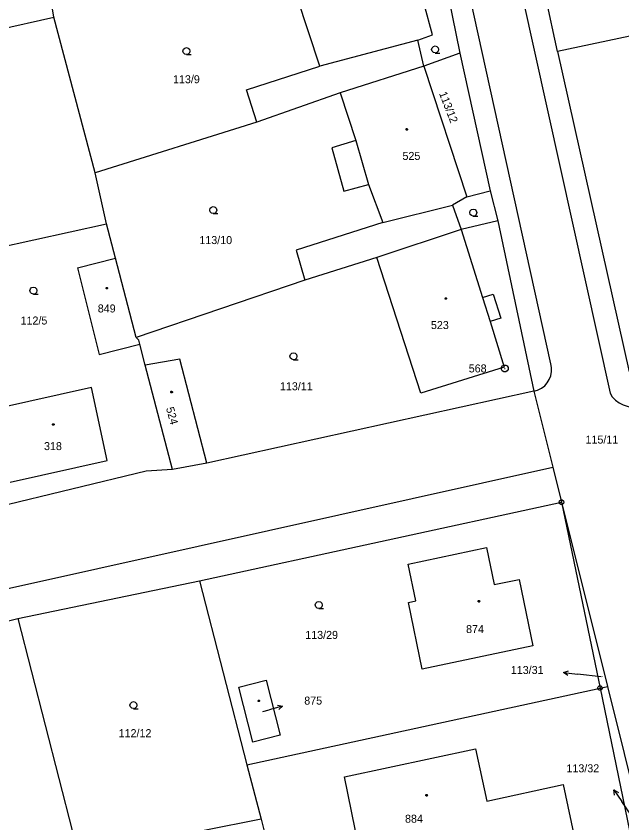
# Model space of a CAD drawing. Extents: x -757994 to -755874, y -1047691 to -1046119.
# Drawn here: x -756409.1 to -756344.8, y -1047037.4 to -1046951.8 of the extents above; entities that cross this region are included whole.
import ezdxf

# ---------------------------------------------------------------- set-up
doc = ezdxf.new("R2010")
doc.units = 0
doc.layers.add('katastrální mapa', color=7, linetype='Continuous')

msp = doc.modelspace()

# ---------------------------------------------------------------- linework, layer by layer
at = {"layer": 'katastrální mapa'}
for p, q in [((-756352.31, -1046988.69), (-756374.35, -1046888.59)), ((-756368.81, -1046888.76), (-756346.03, -1046991.81)), ((-756351.61, -1046955.54), (-756357.39, -1046928.78)), ((-756365.56, -1046938.21), (-756361.96, -1046955.74)), ((-756376.83, -1046957.1), (-756381.41, -1046943.28)), ((-756325.22, -1046949.93), (-756351.61, -1046955.54)), ((-756364.88, -1046953.79), (-756365.76, -1046950.54)), ((-756405.07, -1046951.9), (-756405.21, -1046951.01)), ((-756421.78, -1046955.61), (-756405.07, -1046951.9)), ((-756400.69, -1046968.43), (-756405.07, -1046951.9)), ((-756366.44, -1046954.34), (-756364.88, -1046953.79)), ((-756366.44, -1046954.34), (-756376.83, -1046957.1)), ((-756365.81, -1046957.11), (-756366.44, -1046954.34)), ((-756361.96, -1046955.74), (-756365.81, -1046957.11)), ((-756361.96, -1046955.74), (-756358.74, -1046970.33)), ((-756351.61, -1046955.54), (-756343.98, -1046989.54)), ((-756384.63, -1046959.62), (-756376.83, -1046957.1)), ((-756365.81, -1046957.11), (-756374.68, -1046959.92)), ((-756365.81, -1046957.11), (-756361.22, -1046970.97)), ((-756383.52, -1046963.05), (-756384.63, -1046959.62)), ((-756374.68, -1046959.92), (-756383.52, -1046963.05)), ((-756374.68, -1046959.92), (-756373.02, -1046964.99)), ((-756383.52, -1046963.05), (-756400.69, -1046968.43)), ((-756373.02, -1046964.99), (-756375.56, -1046965.79)), ((-756373.02, -1046964.99), (-756371.68, -1046969.68)), ((-756375.56, -1046965.79), (-756374.28, -1046970.39)), ((-756399.5, -1046973.84), (-756400.69, -1046968.43)), ((-756374.28, -1046970.39), (-756371.68, -1046969.68)), ((-756371.68, -1046969.68), (-756370.16, -1046973.7)), ((-756361.22, -1046970.97), (-756358.74, -1046970.33)), ((-756358.74, -1046970.33), (-756357.93, -1046973.54)), ((-756361.22, -1046970.97), (-756362.76, -1046971.87)), ((-756370.16, -1046973.7), (-756362.76, -1046971.87)), ((-756362.76, -1046971.87), (-756361.83, -1046974.46)), ((-756417.7, -1046977.84), (-756399.5, -1046973.84)), ((-756398.53, -1046977.5), (-756399.5, -1046973.84)), ((-756370.16, -1046973.7), (-756379.36, -1046976.65)), ((-756357.93, -1046973.54), (-756361.83, -1046974.46)), ((-756357.93, -1046973.54), (-756354.12, -1046991.6)), ((-756361.83, -1046974.46), (-756370.79, -1046977.43)), ((-756361.83, -1046974.46), (-756359.57, -1046981.65)), ((-756379.36, -1046976.65), (-756378.43, -1046979.83)), ((-756370.79, -1046977.43), (-756378.43, -1046979.83)), ((-756366.11, -1046991.81), (-756370.79, -1046977.43)), ((-756402.58, -1046978.53), (-756398.53, -1046977.5)), ((-756396.32, -1046985.89), (-756398.53, -1046977.5)), ((-756402.58, -1046978.53), (-756400.25, -1046987.7)), ((-756378.43, -1046979.83), (-756396.32, -1046985.89)), ((-756359.57, -1046981.65), (-756358.43, -1046981.29)), ((-756359.57, -1046981.65), (-756358.76, -1046984.22)), ((-756358.43, -1046981.29), (-756357.62, -1046983.86)), ((-756357.62, -1046983.86), (-756358.76, -1046984.22)), ((-756358.76, -1046984.22), (-756357.25, -1046989.04)), ((-756396.06, -1046986.19), (-756396.32, -1046985.89)), ((-756400.25, -1046987.7), (-756395.95, -1046986.6)), ((-756395.95, -1046986.6), (-756396.06, -1046986.19)), ((-756395.38, -1046988.84), (-756395.95, -1046986.6)), ((-756391.7, -1046988.19), (-756395.38, -1046988.84)), ((-756388.85, -1046999.25), (-756391.7, -1046988.19)), ((-756392.47, -1046999.91), (-756395.38, -1046988.84)), ((-756357.25, -1046989.04), (-756366.11, -1046991.81)), ((-756357.225, -1046989.19), (-756357.175, -1046989.19)), ((-756401.09, -1046991.21), (-756411.42, -1046993.51)), ((-756399.41, -1046998.95), (-756401.09, -1046991.21)), ((-756354.12, -1046991.6), (-756388.85, -1046999.25)), ((-756354.12, -1046991.6), (-756352.11, -1046999.66)), ((-756409.72, -1047001.26), (-756399.41, -1046998.95)), ((-756388.85, -1046999.25), (-756392.47, -1046999.91)), ((-756389.74, -1047008.05), (-756352.11, -1046999.66)), ((-756352.11, -1046999.66), (-756351.18, -1047003.39)), ((-756395.28, -1047000.1), (-756412.16, -1047004.18)), ((-756392.47, -1046999.91), (-756395.28, -1047000.1)), ((-756389.6, -1047011.74), (-756351.18, -1047003.39)), ((-756351.24, -1047003.39), (-756351.12, -1047003.39)), ((-756351.18, -1047003.39), (-756347.09, -1047023.12)), ((-756351.18, -1047003.39), (-756346.31, -1047022.95)), ((-756431.3, -1047017.32), (-756389.74, -1047008.05)), ((-756367.47, -1047009.97), (-756359.15, -1047008.21)), ((-756359.15, -1047008.21), (-756358.33, -1047012.13)), ((-756366.66, -1047013.87), (-756367.47, -1047009.97)), ((-756358.33, -1047012.13), (-756355.68, -1047011.58)), ((-756355.68, -1047011.58), (-756354.21, -1047018.64)), ((-756408.88, -1047015.73), (-756389.6, -1047011.74)), ((-756389.6, -1047011.74), (-756384.57, -1047031.26)), ((-756367.44, -1047014.04), (-756366.66, -1047013.87)), ((-756365.96, -1047021.11), (-756367.44, -1047014.04)), ((-756429.07, -1047020.7), (-756408.88, -1047015.73)), ((-756408.88, -1047015.73), (-756403.1, -1047038.38)), ((-756354.21, -1047018.64), (-756365.96, -1047021.11)), ((-756350.96, -1047021.464), (-756349.47, -1047021.64)), ((-756346.98, -1047021.93), (-756349.47, -1047021.64)), ((-756385.44, -1047023.04), (-756382.55, -1047022.27)), ((-756382.55, -1047022.27), (-756381.05, -1047028.11)), ((-756383.94, -1047028.85), (-756385.44, -1047023.04)), ((-756384.57, -1047031.26), (-756347.09, -1047023.12)), ((-756347.15, -1047023.12), (-756347.03, -1047023.12)), ((-756347.09, -1047023.12), (-756346.31, -1047022.95)), ((-756347.09, -1047023.12), (-756342.39, -1047045.7)), ((-756346.31, -1047022.95), (-756340.74, -1047045.34)), ((-756380.782, -1047025.029), (-756382.23, -1047025.42)), ((-756382.87, -1047025.6), (-756382.23, -1047025.42)), ((-756381.05, -1047028.11), (-756383.94, -1047028.85)), ((-756384.57, -1047031.26), (-756383.08, -1047037.05)), ((-756345.607, -1047033.925), (-756344.77, -1047035.17)), ((-756343.72, -1047036.73), (-756344.77, -1047035.17)), ((-756383.08, -1047037.05), (-756400.59, -1047040.49)), ((-756383.08, -1047037.05), (-756378.72, -1047053.6))]:
    msp.add_line(p, q, dxfattribs=at)
for points in [[(-756390.99, -1046955.87), (-756391.18, -1046955.82), (-756391.315, -1046955.685), (-756391.365, -1046955.5), (-756391.315, -1046955.315), (-756391.18, -1046955.18), (-756390.995, -1046955.13), (-756390.81, -1046955.18), (-756390.675, -1046955.315), (-756390.625, -1046955.505), (-756390.675, -1046955.695), (-756390.81, -1046955.83), (-756391, -1046955.88), (-756390.5, -1046955.88)], [(-756364.59, -1046955.7), (-756364.78, -1046955.65), (-756364.915, -1046955.515), (-756364.965, -1046955.33), (-756364.915, -1046955.145), (-756364.78, -1046955.01), (-756364.595, -1046954.96), (-756364.41, -1046955.01), (-756364.275, -1046955.145), (-756364.225, -1046955.335), (-756364.275, -1046955.525), (-756364.41, -1046955.66), (-756364.6, -1046955.71), (-756364.1, -1046955.71)], [(-756388.14, -1046972.75), (-756388.33, -1046972.7), (-756388.465, -1046972.565), (-756388.515, -1046972.38), (-756388.465, -1046972.195), (-756388.33, -1046972.06), (-756388.145, -1046972.01), (-756387.96, -1046972.06), (-756387.825, -1046972.195), (-756387.775, -1046972.385), (-756387.825, -1046972.575), (-756387.96, -1046972.71), (-756388.15, -1046972.76), (-756387.65, -1046972.76)], [(-756360.54, -1046973.02), (-756360.73, -1046972.97), (-756360.865, -1046972.835), (-756360.915, -1046972.65), (-756360.865, -1046972.465), (-756360.73, -1046972.33), (-756360.545, -1046972.28), (-756360.36, -1046972.33), (-756360.225, -1046972.465), (-756360.175, -1046972.655), (-756360.225, -1046972.845), (-756360.36, -1046972.98), (-756360.55, -1046973.03), (-756360.05, -1046973.03)], [(-756407.24, -1046981.3), (-756407.43, -1046981.25), (-756407.565, -1046981.115), (-756407.615, -1046980.93), (-756407.565, -1046980.745), (-756407.43, -1046980.61), (-756407.245, -1046980.56), (-756407.06, -1046980.61), (-756406.925, -1046980.745), (-756406.875, -1046980.935), (-756406.925, -1046981.125), (-756407.06, -1046981.26), (-756407.25, -1046981.31), (-756406.75, -1046981.31)], [(-756379.63, -1046988.27), (-756379.82, -1046988.22), (-756379.955, -1046988.085), (-756380.005, -1046987.9), (-756379.955, -1046987.715), (-756379.82, -1046987.58), (-756379.635, -1046987.53), (-756379.45, -1046987.58), (-756379.315, -1046987.715), (-756379.265, -1046987.905), (-756379.315, -1046988.095), (-756379.45, -1046988.23), (-756379.64, -1046988.28), (-756379.14, -1046988.28)], [(-756354.12, -1046991.6), (-756353.727, -1046991.498), (-756353.319, -1046991.299), (-756352.959, -1046991.025), (-756352.69, -1046990.72), (-756352.471, -1046990.382), (-756352.307, -1046989.968), (-756352.225, -1046989.53), (-756352.228, -1046989.084), (-756352.31, -1046988.69)], [(-756346.03, -1046991.81), (-756345.783, -1046992.195), (-756345.429, -1046992.57), (-756345.06, -1046992.84), (-756344.641, -1046993.065), (-756344.113, -1046993.227), (-756343.563, -1046993.284), (-756343.09, -1046993.24)], [(-756376.94, -1047014.67), (-756377.13, -1047014.62), (-756377.265, -1047014.485), (-756377.315, -1047014.3), (-756377.265, -1047014.115), (-756377.13, -1047013.98), (-756376.945, -1047013.93), (-756376.76, -1047013.98), (-756376.625, -1047014.115), (-756376.575, -1047014.305), (-756376.625, -1047014.495), (-756376.76, -1047014.63), (-756376.95, -1047014.68), (-756376.45, -1047014.68)], [(-756350.492, -1047021.771), (-756350.96, -1047021.464), (-756350.434, -1047021.274)], [(-756396.62, -1047025.3), (-756396.81, -1047025.25), (-756396.945, -1047025.115), (-756396.995, -1047024.93), (-756396.945, -1047024.745), (-756396.81, -1047024.61), (-756396.625, -1047024.56), (-756396.44, -1047024.61), (-756396.305, -1047024.745), (-756396.255, -1047024.935), (-756396.305, -1047025.125), (-756396.44, -1047025.26), (-756396.63, -1047025.31), (-756396.13, -1047025.31)], [(-756381.33, -1047024.918), (-756380.782, -1047025.029), (-756381.199, -1047025.401)], [(-756345.535, -1047034.48), (-756345.607, -1047033.925), (-756345.121, -1047034.201)]]:
    msp.add_lwpolyline(points, dxfattribs=at)
for points in [[(-756367.6, -1046963.735), (-756367.55, -1046963.745), (-756367.525, -1046963.79), (-756367.515, -1046963.82), (-756367.525, -1046963.865), (-756367.565, -1046963.9), (-756367.6, -1046963.905), (-756367.645, -1046963.89), (-756367.675, -1046963.86), (-756367.685, -1046963.82), (-756367.675, -1046963.775), (-756367.635, -1046963.74)], [(-756399.45, -1046980.585), (-756399.4, -1046980.595), (-756399.375, -1046980.64), (-756399.365, -1046980.67), (-756399.375, -1046980.715), (-756399.415, -1046980.75), (-756399.45, -1046980.755), (-756399.495, -1046980.74), (-756399.525, -1046980.71), (-756399.535, -1046980.67), (-756399.525, -1046980.625), (-756399.485, -1046980.59)], [(-756363.47, -1046981.685), (-756363.42, -1046981.695), (-756363.395, -1046981.74), (-756363.385, -1046981.77), (-756363.395, -1046981.815), (-756363.435, -1046981.85), (-756363.47, -1046981.855), (-756363.515, -1046981.84), (-756363.545, -1046981.81), (-756363.555, -1046981.77), (-756363.545, -1046981.725), (-756363.505, -1046981.69)], [(-756357.105, -1046988.83), (-756356.935, -1046988.925), (-756356.84, -1046989.095), (-756356.84, -1046989.29), (-756356.935, -1046989.46), (-756357.105, -1046989.555), (-756357.3, -1046989.555), (-756357.47, -1046989.46), (-756357.565, -1046989.29), (-756357.565, -1046989.095), (-756357.47, -1046988.925), (-756357.3, -1046988.83)], [(-756392.57, -1046991.615), (-756392.52, -1046991.625), (-756392.495, -1046991.67), (-756392.485, -1046991.7), (-756392.495, -1046991.745), (-756392.535, -1046991.78), (-756392.57, -1046991.785), (-756392.615, -1046991.77), (-756392.645, -1046991.74), (-756392.655, -1046991.7), (-756392.645, -1046991.655), (-756392.605, -1046991.62)], [(-756405.13, -1046995.055), (-756405.08, -1046995.065), (-756405.055, -1046995.11), (-756405.045, -1046995.14), (-756405.055, -1046995.185), (-756405.095, -1046995.22), (-756405.13, -1046995.225), (-756405.175, -1046995.21), (-756405.205, -1046995.18), (-756405.215, -1046995.14), (-756405.205, -1046995.095), (-756405.165, -1046995.06)], [(-756351.105, -1047003.15), (-756350.98, -1047003.24), (-756350.93, -1047003.385), (-756350.98, -1047003.53), (-756351.105, -1047003.62), (-756351.26, -1047003.62), (-756351.385, -1047003.53), (-756351.435, -1047003.385), (-756351.385, -1047003.24), (-756351.26, -1047003.15)], [(-756359.95, -1047013.825), (-756359.9, -1047013.835), (-756359.875, -1047013.88), (-756359.865, -1047013.91), (-756359.875, -1047013.955), (-756359.915, -1047013.99), (-756359.95, -1047013.995), (-756359.995, -1047013.98), (-756360.025, -1047013.95), (-756360.035, -1047013.91), (-756360.025, -1047013.865), (-756359.985, -1047013.83)], [(-756347.015, -1047022.88), (-756346.89, -1047022.97), (-756346.84, -1047023.115), (-756346.89, -1047023.26), (-756347.015, -1047023.35), (-756347.17, -1047023.35), (-756347.295, -1047023.26), (-756347.345, -1047023.115), (-756347.295, -1047022.97), (-756347.17, -1047022.88)], [(-756383.32, -1047024.385), (-756383.27, -1047024.395), (-756383.245, -1047024.44), (-756383.235, -1047024.47), (-756383.245, -1047024.515), (-756383.285, -1047024.55), (-756383.32, -1047024.555), (-756383.365, -1047024.54), (-756383.395, -1047024.51), (-756383.405, -1047024.47), (-756383.395, -1047024.425), (-756383.355, -1047024.39)], [(-756374.21, -1047032.54), (-756360.32, -1047029.56), (-756359.11, -1047035.11), (-756351, -1047033.35), (-756349.64, -1047039.69), (-756361.62, -1047042.26), (-756362.15, -1047039.82), (-756368.41, -1047041.19), (-756368.87, -1047039.15), (-756372.7, -1047040.01)], [(-756365.5, -1047034.415), (-756365.45, -1047034.425), (-756365.425, -1047034.47), (-756365.415, -1047034.5), (-756365.425, -1047034.545), (-756365.465, -1047034.58), (-756365.5, -1047034.585), (-756365.545, -1047034.57), (-756365.575, -1047034.54), (-756365.585, -1047034.5), (-756365.575, -1047034.455), (-756365.535, -1047034.42)]]:
    msp.add_lwpolyline(points, close=True, dxfattribs=at)

# ---------------------------------------------------------------- texts
for s, height, p in [('113/9', 0.85, (-756392.422, -1046958.92)), ('525', 0.85, (-756368.061, -1046967.06)), ('113/10', 0.85, (-756389.626, -1046975.99)), ('849', 0.85, (-756400.41, -1046983.25)), ('112/5', 0.85, (-756408.609, -1046984.53)), ('523', 0.85, (-756365.041, -1046985.01)), ('568', 0.85, (-756361.027, -1046989.615)), ('113/11', 0.85, (-756381.069, -1046991.51)), ('115/11', 0.85, (-756348.629, -1046997.17)), ('318', 0.85, (-756406.117, -1046997.86)), ('874', 0.85, (-756361.31, -1047017.28)), ('113/29', 0.85, (-756378.384, -1047017.9)), ('113/31', 0.85, (-756356.561, -1047021.625)), ('113/31', 0.05, (-756346.968, -1047021.93)), ('875', 0.85, (-756378.491, -1047024.875)), ('875', 0.05, (-756382.863, -1047025.6)), ('112/12', 0.85, (-756398.193, -1047028.33)), ('113/32', 0.85, (-756350.653, -1047032.06)), ('884', 0.85, (-756367.791, -1047037.41))]:
    msp.add_text(s, height=height, dxfattribs=at).set_placement(p)
for s, rotation, p in [('113/12', 291.23445, (-756364.197, -1046959.99)), ('524', 285.33298, (-756393.174, -1046993.41))]:
    msp.add_text(s, height=0.85, rotation=rotation, dxfattribs=at).set_placement(p)

doc.saveas('drawing.dxf')
